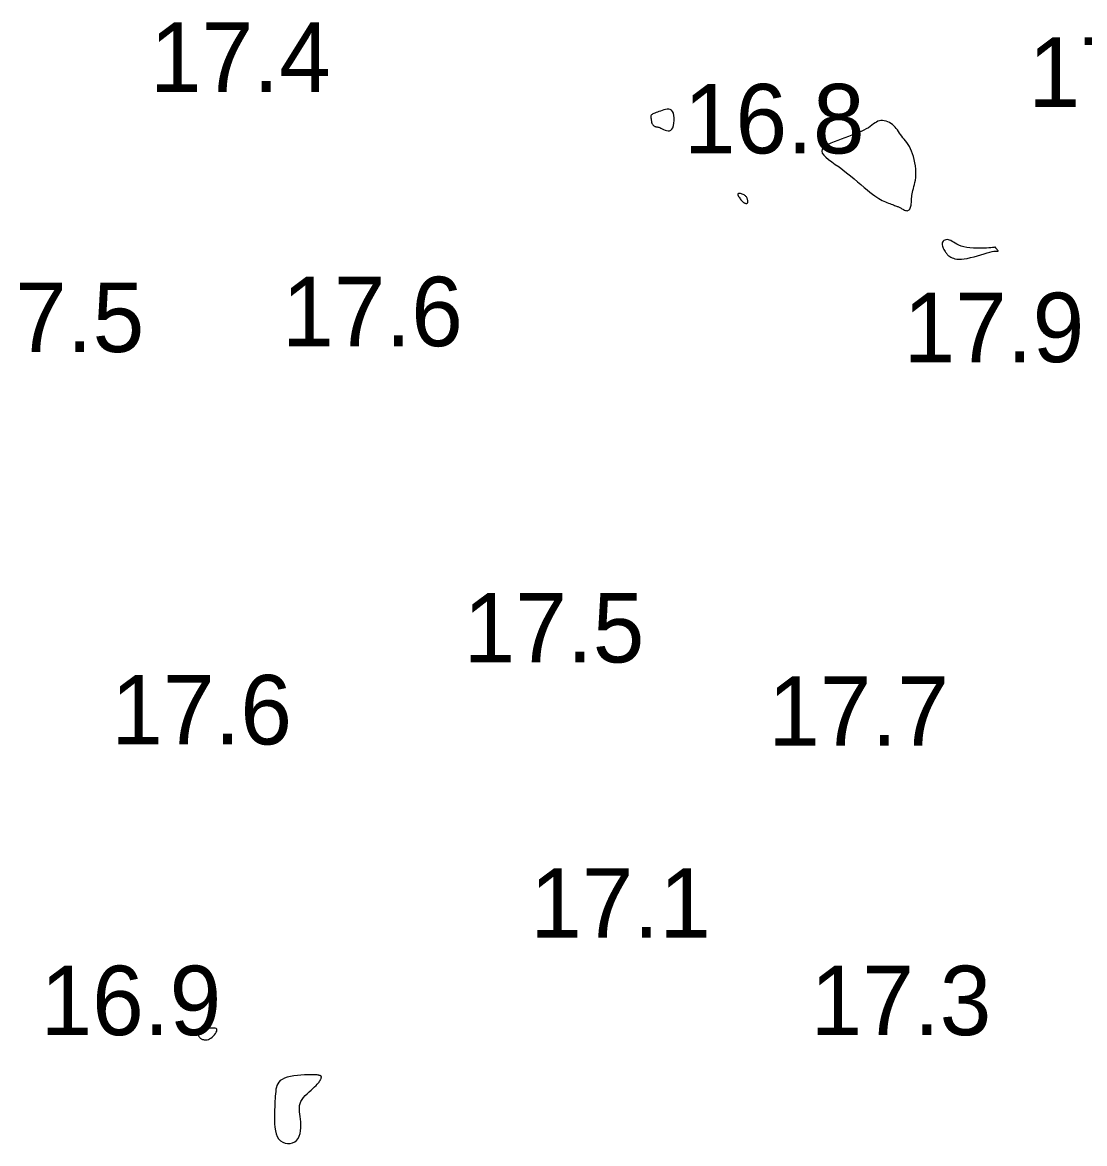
# Model space of a CAD drawing. Extents: x 3040093 to 3056816, y 408076 to 509144.
# Drawn here: x 3045411.9 to 3045488.3, y 434026.1 to 434106.8 of the extents above; entities that cross this region are included whole.
import ezdxf

# ---------------------------------------------------------------- set-up
doc = ezdxf.new("R2010")
doc.units = 0
doc.layers.add('V-CHAN-CONT-EL17', color=7, linetype='Continuous')
doc.layers.add('V-TOPO-SOUN-0610', color=7, linetype='Continuous')

msp = doc.modelspace()

# ---------------------------------------------------------------- linework, layer by layer
at = {"layer": 'V-CHAN-CONT-EL17'}
for points in [[(3045457.43, 434099.274), (3045457.467, 434099.265), (3045457.509, 434099.257), (3045457.555, 434099.249), (3045457.608, 434099.236), (3045457.669, 434099.219), (3045457.74, 434099.194), (3045457.822, 434099.159), (3045457.915, 434099.115), (3045458.017, 434099.066), (3045458.125, 434099.02), (3045458.234, 434098.983), (3045458.342, 434098.964), (3045458.445, 434098.968), (3045458.538, 434099.004), (3045458.619, 434099.077), (3045458.685, 434099.193), (3045458.734, 434099.344), (3045458.766, 434099.518), (3045458.782, 434099.704), (3045458.78, 434099.893), (3045458.759, 434100.072), (3045458.721, 434100.232), (3045458.664, 434100.361), (3045458.588, 434100.451), (3045458.497, 434100.505), (3045458.393, 434100.529), (3045458.28, 434100.528), (3045458.161, 434100.509), (3045458.038, 434100.476), (3045457.916, 434100.436), (3045457.797, 434100.393), (3045457.684, 434100.353), (3045457.579, 434100.317), (3045457.483, 434100.282), (3045457.395, 434100.249), (3045457.317, 434100.217), (3045457.251, 434100.185), (3045457.196, 434100.153), (3045457.153, 434100.119), (3045457.124, 434100.083), (3045457.105, 434100.046), (3045457.097, 434100.007), (3045457.095, 434099.967), (3045457.1, 434099.927), (3045457.107, 434099.886), (3045457.116, 434099.846), (3045457.125, 434099.806), (3045457.132, 434099.766), (3045457.137, 434099.727), (3045457.141, 434099.689), (3045457.146, 434099.651), (3045457.151, 434099.614), (3045457.158, 434099.577), (3045457.167, 434099.541), (3045457.18, 434099.505), (3045457.197, 434099.47), (3045457.217, 434099.436), (3045457.241, 434099.404), (3045457.268, 434099.374), (3045457.297, 434099.346), (3045457.328, 434099.322), (3045457.361, 434099.301), (3045457.395, 434099.285)], [(3045474.777, 434093.549), (3045474.83, 434093.528), (3045474.879, 434093.507), (3045474.924, 434093.486), (3045474.968, 434093.465), (3045475.012, 434093.442), (3045475.059, 434093.417), (3045475.11, 434093.389), (3045475.167, 434093.357), (3045475.229, 434093.323), (3045475.293, 434093.291), (3045475.359, 434093.261), (3045475.424, 434093.237), (3045475.488, 434093.222), (3045475.548, 434093.217), (3045475.603, 434093.224), (3045475.652, 434093.247), (3045475.695, 434093.283), (3045475.732, 434093.331), (3045475.763, 434093.391), (3045475.789, 434093.46), (3045475.811, 434093.536), (3045475.827, 434093.62), (3045475.84, 434093.708), (3045475.85, 434093.8), (3045475.857, 434093.896), (3045475.863, 434093.996), (3045475.87, 434094.1), (3045475.878, 434094.207), (3045475.891, 434094.319), (3045475.908, 434094.435), (3045475.931, 434094.555), (3045475.961, 434094.68), (3045475.997, 434094.811), (3045476.035, 434094.949), (3045476.073, 434095.095), (3045476.108, 434095.251), (3045476.138, 434095.418), (3045476.161, 434095.598), (3045476.173, 434095.791), (3045476.173, 434095.998), (3045476.161, 434096.215), (3045476.137, 434096.439), (3045476.103, 434096.666), (3045476.058, 434096.89), (3045476.003, 434097.107), (3045475.94, 434097.314), (3045475.869, 434097.507), (3045475.79, 434097.681), (3045475.705, 434097.838), (3045475.616, 434097.982), (3045475.524, 434098.114), (3045475.431, 434098.238), (3045475.338, 434098.355), (3045475.248, 434098.469), (3045475.161, 434098.581), (3045475.078, 434098.695), (3045474.999, 434098.809), (3045474.922, 434098.922), (3045474.843, 434099.032), (3045474.763, 434099.139), (3045474.679, 434099.24), (3045474.589, 434099.334), (3045474.491, 434099.421), (3045474.384, 434099.499), (3045474.27, 434099.566), (3045474.15, 434099.621), (3045474.027, 434099.664), (3045473.904, 434099.693), (3045473.781, 434099.707), (3045473.662, 434099.706), (3045473.548, 434099.687), (3045473.441, 434099.651), (3045473.337, 434099.599), (3045473.235, 434099.534), (3045473.129, 434099.458), (3045473.016, 434099.375), (3045472.894, 434099.285), (3045472.757, 434099.193), (3045472.603, 434099.099), (3045472.429, 434099.008), (3045472.237, 434098.917), (3045472.027, 434098.828), (3045471.804, 434098.739), (3045471.568, 434098.649), (3045471.323, 434098.559), (3045471.07, 434098.468), (3045470.811, 434098.375), (3045470.55, 434098.28), (3045470.295, 434098.182), (3045470.055, 434098.08), (3045469.84, 434097.975), (3045469.657, 434097.864), (3045469.518, 434097.748), (3045469.43, 434097.626), (3045469.403, 434097.497), (3045469.443, 434097.36), (3045469.544, 434097.216), (3045469.697, 434097.063), (3045469.893, 434096.902), (3045470.122, 434096.732), (3045470.375, 434096.552), (3045470.644, 434096.362), (3045470.92, 434096.162), (3045471.193, 434095.953), (3045471.462, 434095.737), (3045471.724, 434095.519), (3045471.977, 434095.303), (3045472.22, 434095.093), (3045472.45, 434094.895), (3045472.666, 434094.711), (3045472.866, 434094.546), (3045473.049, 434094.404), (3045473.215, 434094.283), (3045473.368, 434094.18), (3045473.508, 434094.093), (3045473.638, 434094.02), (3045473.759, 434093.957), (3045473.874, 434093.902), (3045473.985, 434093.854), (3045474.094, 434093.808), (3045474.198, 434093.766), (3045474.299, 434093.727), (3045474.396, 434093.69), (3045474.486, 434093.657), (3045474.57, 434093.626), (3045474.647, 434093.598), (3045474.716, 434093.572)], [(3045463.619, 434093.958), (3045463.655, 434093.918), (3045463.688, 434093.883), (3045463.719, 434093.853), (3045463.75, 434093.827), (3045463.78, 434093.806), (3045463.809, 434093.787), (3045463.839, 434093.771), (3045463.87, 434093.758), (3045463.902, 434093.746), (3045463.933, 434093.738), (3045463.962, 434093.733), (3045463.991, 434093.732), (3045464.016, 434093.736), (3045464.038, 434093.746), (3045464.057, 434093.761), (3045464.07, 434093.782), (3045464.08, 434093.809), (3045464.085, 434093.84), (3045464.086, 434093.876), (3045464.084, 434093.914), (3045464.078, 434093.955), (3045464.069, 434093.997), (3045464.057, 434094.039), (3045464.043, 434094.082), (3045464.025, 434094.124), (3045464.003, 434094.165), (3045463.977, 434094.205), (3045463.945, 434094.243), (3045463.907, 434094.28), (3045463.862, 434094.316), (3045463.81, 434094.349), (3045463.75, 434094.381), (3045463.685, 434094.408), (3045463.618, 434094.431), (3045463.553, 434094.448), (3045463.493, 434094.457), (3045463.441, 434094.457), (3045463.4, 434094.447), (3045463.374, 434094.425), (3045463.365, 434094.392), (3045463.371, 434094.348), (3045463.39, 434094.296), (3045463.419, 434094.238), (3045463.455, 434094.178), (3045463.496, 434094.118), (3045463.538, 434094.059), (3045463.58, 434094.006)], [(3045479.872, 434089.778), (3045480.111, 434089.834), (3045480.361, 434089.901), (3045480.613, 434089.974), (3045480.862, 434090.049), (3045481.099, 434090.12), (3045481.317, 434090.184), (3045481.509, 434090.235), (3045481.669, 434090.27), (3045481.798, 434090.291), (3045481.9, 434090.301), (3045481.978, 434090.303), (3045482.033, 434090.301), (3045482.07, 434090.297), (3045482.092, 434090.296), (3045482.1, 434090.301), (3045482.098, 434090.313), (3045482.089, 434090.332), (3045482.073, 434090.357), (3045482.052, 434090.385), (3045482.028, 434090.416), (3045482.004, 434090.447), (3045481.979, 434090.477), (3045481.957, 434090.504), (3045481.939, 434090.527), (3045481.925, 434090.546), (3045481.913, 434090.561), (3045481.904, 434090.573), (3045481.897, 434090.581), (3045481.891, 434090.586), (3045481.887, 434090.589), (3045481.882, 434090.589), (3045481.878, 434090.588), (3045481.868, 434090.584), (3045481.848, 434090.579), (3045481.814, 434090.573), (3045481.76, 434090.565), (3045481.682, 434090.557), (3045481.574, 434090.548), (3045481.432, 434090.538), (3045481.253, 434090.529), (3045481.044, 434090.521), (3045480.813, 434090.516), (3045480.568, 434090.517), (3045480.317, 434090.525), (3045480.07, 434090.542), (3045479.834, 434090.57), (3045479.619, 434090.61), (3045479.43, 434090.664), (3045479.267, 434090.729), (3045479.124, 434090.799), (3045478.999, 434090.872), (3045478.888, 434090.943), (3045478.788, 434091.007), (3045478.694, 434091.062), (3045478.603, 434091.102), (3045478.513, 434091.125), (3045478.424, 434091.131), (3045478.34, 434091.121), (3045478.263, 434091.098), (3045478.194, 434091.062), (3045478.137, 434091.014), (3045478.094, 434090.958), (3045478.067, 434090.893), (3045478.058, 434090.822), (3045478.065, 434090.746), (3045478.084, 434090.667), (3045478.114, 434090.587), (3045478.151, 434090.507), (3045478.192, 434090.43), (3045478.235, 434090.357), (3045478.276, 434090.289), (3045478.314, 434090.229), (3045478.35, 434090.175), (3045478.385, 434090.126), (3045478.421, 434090.081), (3045478.461, 434090.039), (3045478.506, 434089.998), (3045478.558, 434089.957), (3045478.619, 434089.915), (3045478.691, 434089.871), (3045478.776, 434089.827), (3045478.875, 434089.787), (3045478.991, 434089.754), (3045479.124, 434089.729), (3045479.278, 434089.716), (3045479.452, 434089.719), (3045479.65, 434089.739)], [(3045424.579, 434033.758), (3045424.61, 434033.719), (3045424.642, 434033.683), (3045424.675, 434033.651), (3045424.711, 434033.622), (3045424.751, 434033.596), (3045424.796, 434033.573), (3045424.845, 434033.552), (3045424.901, 434033.535), (3045424.963, 434033.522), (3045425.03, 434033.516), (3045425.101, 434033.517), (3045425.178, 434033.529), (3045425.258, 434033.552), (3045425.343, 434033.589), (3045425.43, 434033.642), (3045425.52, 434033.71), (3045425.608, 434033.791), (3045425.69, 434033.881), (3045425.762, 434033.973), (3045425.819, 434034.065), (3045425.857, 434034.15), (3045425.871, 434034.226), (3045425.858, 434034.286), (3045425.814, 434034.328), (3045425.742, 434034.353), (3045425.649, 434034.364), (3045425.54, 434034.364), (3045425.419, 434034.355), (3045425.291, 434034.341), (3045425.163, 434034.324), (3045425.04, 434034.307), (3045424.925, 434034.293), (3045424.82, 434034.28), (3045424.726, 434034.267), (3045424.643, 434034.254), (3045424.572, 434034.238), (3045424.514, 434034.22), (3045424.47, 434034.196), (3045424.439, 434034.167), (3045424.422, 434034.132), (3045424.417, 434034.091), (3045424.424, 434034.045), (3045424.439, 434033.997), (3045424.461, 434033.947), (3045424.488, 434033.897), (3045424.518, 434033.848), (3045424.549, 434033.801)], [(3045430.016, 434027.991), (3045430.016, 434027.735), (3045430.024, 434027.477), (3045430.043, 434027.224), (3045430.079, 434026.982), (3045430.133, 434026.757), (3045430.211, 434026.556), (3045430.316, 434026.385), (3045430.45, 434026.249), (3045430.606, 434026.149), (3045430.779, 434026.084), (3045430.959, 434026.054), (3045431.14, 434026.058), (3045431.313, 434026.097), (3045431.472, 434026.17), (3045431.608, 434026.277), (3045431.716, 434026.415), (3045431.797, 434026.581), (3045431.855, 434026.768), (3045431.891, 434026.97), (3045431.909, 434027.181), (3045431.913, 434027.396), (3045431.905, 434027.609), (3045431.888, 434027.813), (3045431.866, 434028.003), (3045431.842, 434028.181), (3045431.822, 434028.349), (3045431.808, 434028.507), (3045431.806, 434028.659), (3045431.82, 434028.805), (3045431.855, 434028.948), (3045431.914, 434029.09), (3045432, 434029.232), (3045432.109, 434029.373), (3045432.234, 434029.512), (3045432.371, 434029.647), (3045432.513, 434029.779), (3045432.653, 434029.904), (3045432.787, 434030.022), (3045432.907, 434030.132), (3045433.01, 434030.233), (3045433.096, 434030.324), (3045433.166, 434030.407), (3045433.222, 434030.481), (3045433.267, 434030.547), (3045433.303, 434030.605), (3045433.329, 434030.657), (3045433.35, 434030.701), (3045433.366, 434030.74), (3045433.378, 434030.772), (3045433.387, 434030.8), (3045433.391, 434030.823), (3045433.393, 434030.842), (3045433.393, 434030.858), (3045433.39, 434030.872), (3045433.385, 434030.884), (3045433.378, 434030.894), (3045433.37, 434030.904), (3045433.36, 434030.913), (3045433.347, 434030.921), (3045433.332, 434030.929), (3045433.314, 434030.938), (3045433.294, 434030.947), (3045433.27, 434030.956), (3045433.242, 434030.966), (3045433.207, 434030.977), (3045433.16, 434030.987), (3045433.097, 434030.997), (3045433.014, 434031.005), (3045432.907, 434031.01), (3045432.772, 434031.013), (3045432.603, 434031.012), (3045432.4, 434031.007), (3045432.17, 434030.997), (3045431.921, 434030.98), (3045431.664, 434030.956), (3045431.406, 434030.923), (3045431.159, 434030.879), (3045430.93, 434030.825), (3045430.73, 434030.759), (3045430.565, 434030.679), (3045430.434, 434030.587), (3045430.331, 434030.482), (3045430.253, 434030.367), (3045430.196, 434030.241), (3045430.155, 434030.105), (3045430.125, 434029.96), (3045430.103, 434029.807), (3045430.085, 434029.646), (3045430.07, 434029.476), (3045430.057, 434029.298), (3045430.047, 434029.109), (3045430.038, 434028.91), (3045430.031, 434028.699), (3045430.025, 434028.476), (3045430.02, 434028.24)]]:
    msp.add_lwpolyline(points, close=True, dxfattribs=at)

# ---------------------------------------------------------------- texts
at = {"layer": 'V-TOPO-SOUN-0610'}
for s, p in [('17.4 ', (3045421.053, 434101.77)), ('17.0 ', (3045484.273, 434100.69)), ('16.8 ', (3045459.473, 434097.34)), ('17.6 ', (3045430.563, 434083.46)), ('17.5 ', (3045407.633, 434083.04)), ('17.9 ', (3045475.283, 434082.31)), ('17.5 ', (3045443.623, 434060.69)), ('17.6 ', (3045418.263, 434054.79)), ('17.7 ', (3045465.543, 434054.69)), ('17.1 ', (3045448.413, 434040.88)), ('16.9 ', (3045413.173, 434033.86)), ('17.3 ', (3045468.593, 434033.86))]:
    msp.add_text(s, height=5, dxfattribs=at).set_placement(p)

doc.saveas('drawing.dxf')
